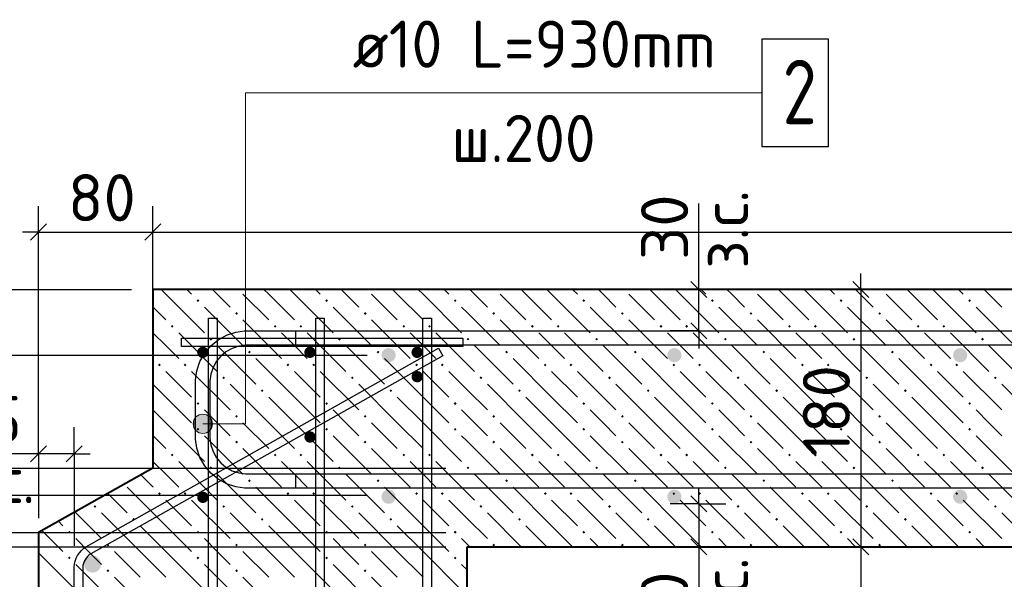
# Model space of a CAD drawing. Header units: millimetres. Extents: x 40580 to 1930067, y -240640 to 81020.
# Tile 481 of 656: x 1163630 to 1168224, y -228951 to -226341. Entities that reach past the tile are written whole.
import ezdxf

# ---------------------------------------------------------------- set-up
doc = ezdxf.new("R2010")
doc.units = ezdxf.units.MM
doc.linetypes.add('______2', pattern=[270, 200, -70])
for name, color, linetype, lineweight in [('Standard', 7, 'Continuous', 25), ('ЖБ Перекрытие верхний уровень', 7, 'Continuous', 35), ('Основная', 7, 'Continuous', 40), ('Позиционная метка номер позиции', 7, 'Continuous', 13), ('Фоновоя арматура У1', 52, 'Continuous', 25), ('Фоновоя арматура Х1', 52, 'Continuous', 25)]:
    doc.layers.add(name, color=color, linetype=linetype, lineweight=lineweight)
doc.layers.add('ЖБ Балка Вышележаща', color=7, linetype='Continuous')
doc.layers.add('Размерная выноска', color=7, linetype='Continuous')
doc.layers.add('ЖБ Балка Нижележащая', color=7, linetype='______2', true_color=0x656565)
doc.styles.add('ISOCPEUR', font='isocpeur.ttf')

msp = doc.modelspace()

# ---------------------------------------------------------------- hatches: boundary and pattern name
at = {"layer": 'ЖБ Балка Вышележаща', "linetype": 'Continuous', "lineweight": -3, "transparency": 33554687}
for points in [[(1163975.4, -228611), (1163981.9, -228604.5), (1163988.4, -228611), (1163981.9, -228617.5)], [(1164155.4, -228671), (1164161.9, -228664.5), (1164168.4, -228671), (1164161.9, -228677.5)], [(1163855.4, -228731), (1163861.9, -228724.5), (1163868.4, -228731), (1163861.9, -228737.5)], [(1164035.5, -228791), (1164041.9, -228784.5), (1164048.4, -228791), (1164041.9, -228797.5)], [(1163855.4, -228851), (1163861.9, -228844.5), (1163868.4, -228851), (1163861.9, -228857.5)], [(1164035.5, -228911), (1164041.9, -228904.5), (1164048.4, -228911), (1164041.9, -228917.5)]]:
    msp.add_hatch(color=7, dxfattribs=at).paths.add_polyline_path(points, flags=16)
at = {"layer": 'ЖБ Балка Нижележащая', "linetype": 'Continuous', "lineweight": -3, "transparency": 33554687}
for points in [[(1164455.4, -227651), (1164461.9, -227644.5), (1164468.4, -227651), (1164461.9, -227657.5)], [(1165055.4, -227651), (1165061.9, -227644.5), (1165068.4, -227651), (1165061.9, -227657.5)], [(1165655.4, -227651), (1165661.9, -227644.5), (1165668.4, -227651), (1165661.9, -227657.5)], [(1164635.5, -227711), (1164641.9, -227704.5), (1164648.4, -227711), (1164641.9, -227717.5)], [(1165235.5, -227711), (1165241.9, -227704.5), (1165248.4, -227711), (1165241.9, -227717.5)], [(1164335.5, -227771), (1164341.9, -227764.5), (1164348.4, -227771), (1164341.9, -227777.5)], [(1164815.5, -227771), (1164822, -227764.5), (1164828.5, -227771), (1164822, -227777.5)], [(1164935.5, -227771), (1164941.9, -227764.5), (1164948.4, -227771), (1164941.9, -227777.5)], [(1165415.5, -227771), (1165422, -227764.5), (1165428.5, -227771), (1165422, -227777.5)], [(1165535.5, -227771), (1165541.9, -227764.5), (1165548.4, -227771), (1165541.9, -227777.5)], [(1164515.5, -227831), (1164522, -227824.5), (1164528.5, -227831), (1164522, -227837.5)], [(1165115.5, -227831), (1165122, -227824.5), (1165128.5, -227831), (1165122, -227837.5)], [(1165715.5, -227831), (1165717.8, -227828.7), (1165717.8, -227833.4)], [(1164695.4, -227891), (1164701.9, -227884.5), (1164708.5, -227891), (1164701.9, -227897.5)], [(1165295.4, -227891), (1165301.9, -227884.5), (1165308.5, -227891), (1165301.9, -227897.5)], [(1164275.4, -227951), (1164281.9, -227944.5), (1164288.4, -227951), (1164281.9, -227957.5)], [(1164395.4, -227951), (1164401.9, -227944.5), (1164408.5, -227951), (1164401.9, -227957.5)], [(1164875.4, -227951), (1164881.9, -227944.5), (1164888.4, -227951), (1164881.9, -227957.5)], [(1164995.4, -227951), (1165001.9, -227944.5), (1165008.5, -227951), (1165001.9, -227957.5)], [(1165475.4, -227951), (1165481.9, -227944.5), (1165488.4, -227951), (1165481.9, -227957.5)], [(1165595.4, -227951), (1165601.9, -227944.5), (1165608.5, -227951), (1165601.9, -227957.5)], [(1164575.4, -228011), (1164581.9, -228004.5), (1164588.4, -228011), (1164581.9, -228017.5)], [(1165175.4, -228011), (1165181.9, -228004.5), (1165188.4, -228011), (1165181.9, -228017.5)], [(1164755.4, -228071), (1164761.9, -228064.5), (1164768.4, -228071), (1164761.9, -228077.5)], [(1165355.4, -228071), (1165361.9, -228064.5), (1165368.4, -228071), (1165361.9, -228077.5)], [(1164455.4, -228131), (1164461.9, -228124.5), (1164468.4, -228131), (1164461.9, -228137.5)], [(1165055.4, -228131), (1165061.9, -228124.5), (1165068.4, -228131), (1165061.9, -228137.5)], [(1165655.4, -228131), (1165661.9, -228124.5), (1165668.4, -228131), (1165661.9, -228137.5)], [(1164635.5, -228191), (1164641.9, -228184.5), (1164648.4, -228191), (1164641.9, -228197.5)], [(1165235.5, -228191), (1165241.9, -228184.5), (1165248.4, -228191), (1165241.9, -228197.5)], [(1164455.4, -228251), (1164461.9, -228244.5), (1164468.4, -228251), (1164461.9, -228257.5)], [(1165055.4, -228251), (1165061.9, -228244.5), (1165068.4, -228251), (1165061.9, -228257.5)], [(1165655.4, -228251), (1165661.9, -228244.5), (1165668.4, -228251), (1165661.9, -228257.5)], [(1164635.5, -228311), (1164641.9, -228304.5), (1164648.4, -228311), (1164641.9, -228317.5)], [(1165235.5, -228311), (1165241.9, -228304.5), (1165248.4, -228311), (1165241.9, -228317.5)], [(1164335.5, -228371), (1164341.9, -228364.5), (1164348.4, -228371), (1164341.9, -228377.5)], [(1164815.5, -228371), (1164822, -228364.5), (1164828.5, -228371), (1164822, -228377.5)], [(1164935.5, -228371), (1164941.9, -228364.5), (1164948.4, -228371), (1164941.9, -228377.5)], [(1165415.5, -228371), (1165422, -228364.5), (1165428.5, -228371), (1165422, -228377.5)], [(1165535.5, -228371), (1165541.9, -228364.5), (1165548.4, -228371), (1165541.9, -228377.5)], [(1164515.5, -228431), (1164522, -228424.5), (1164528.5, -228431), (1164522, -228437.5)], [(1165115.5, -228431), (1165122, -228424.5), (1165128.5, -228431), (1165122, -228437.5)], [(1165715.5, -228431), (1165717.8, -228428.7), (1165717.8, -228433.4)], [(1164695.4, -228491), (1164701.9, -228484.5), (1164708.5, -228491), (1164701.9, -228497.5)], [(1165295.4, -228491), (1165301.9, -228484.5), (1165308.5, -228491), (1165301.9, -228497.5)], [(1164275.4, -228551), (1164281.9, -228544.5), (1164288.4, -228551), (1164281.9, -228557.5)], [(1164395.4, -228551), (1164401.9, -228544.5), (1164408.5, -228551), (1164401.9, -228557.5)], [(1164875.4, -228551), (1164881.9, -228544.5), (1164888.4, -228551), (1164881.9, -228557.5)], [(1164995.4, -228551), (1165001.9, -228544.5), (1165008.5, -228551), (1165001.9, -228557.5)], [(1165475.4, -228551), (1165481.9, -228544.5), (1165488.4, -228551), (1165481.9, -228557.5)], [(1165595.4, -228551), (1165601.9, -228544.5), (1165608.5, -228551), (1165601.9, -228557.5)], [(1164575.4, -228611), (1164581.9, -228604.5), (1164588.4, -228611), (1164581.9, -228617.5)], [(1165175.4, -228611), (1165181.9, -228604.5), (1165188.4, -228611), (1165181.9, -228617.5)], [(1164755.4, -228671), (1164761.9, -228664.5), (1164768.4, -228671), (1164761.9, -228677.5)], [(1165355.4, -228671), (1165361.9, -228664.5), (1165368.4, -228671), (1165361.9, -228677.5)], [(1164455.4, -228731), (1164461.9, -228724.5), (1164468.4, -228731), (1164461.9, -228737.5)], [(1165055.4, -228731), (1165061.9, -228724.5), (1165068.4, -228731), (1165061.9, -228737.5)], [(1165655.4, -228731), (1165661.9, -228724.5), (1165668.4, -228731), (1165661.9, -228737.5)], [(1164635.5, -228791), (1164641.9, -228784.5), (1164648.4, -228791), (1164641.9, -228797.5)], [(1165235.5, -228791), (1165241.9, -228784.5), (1165248.4, -228791), (1165241.9, -228797.5)], [(1164455.4, -228851), (1164461.9, -228844.5), (1164468.4, -228851), (1164461.9, -228857.5)], [(1165055.4, -228851), (1165061.9, -228844.5), (1165068.4, -228851), (1165061.9, -228857.5)], [(1165655.4, -228851), (1165661.9, -228844.5), (1165668.4, -228851), (1165661.9, -228857.5)], [(1164635.5, -228911), (1164641.9, -228904.5), (1164648.4, -228911), (1164641.9, -228917.5)], [(1165235.5, -228911), (1165241.9, -228904.5), (1165248.4, -228911), (1165241.9, -228917.5)]]:
    msp.add_hatch(color=7, dxfattribs=at).paths.add_polyline_path(points, flags=16)
at = {"layer": 'ЖБ Перекрытие верхний уровень', "linetype": 'Continuous', "lineweight": -3, "transparency": 33554687}
for points in [[(1166255.4, -227651), (1166261.9, -227644.5), (1166268.4, -227651), (1166261.9, -227657.5)], [(1166855.4, -227651), (1166861.9, -227644.5), (1166868.4, -227651), (1166861.9, -227657.5)], [(1167455.4, -227651), (1167461.9, -227644.5), (1167468.4, -227651), (1167461.9, -227657.5)], [(1168055.4, -227651), (1168061.9, -227644.5), (1168068.4, -227651), (1168061.9, -227657.5)], [(1165835.5, -227711), (1165841.9, -227704.5), (1165848.4, -227711), (1165841.9, -227717.5)], [(1166435.5, -227711), (1166441.9, -227704.5), (1166448.4, -227711), (1166441.9, -227717.5)], [(1167035.5, -227711), (1167041.9, -227704.5), (1167048.4, -227711), (1167041.9, -227717.5)], [(1167635.5, -227711), (1167641.9, -227704.5), (1167648.4, -227711), (1167641.9, -227717.5)], [(1166015.5, -227771), (1166022, -227764.5), (1166028.5, -227771), (1166022, -227777.5)], [(1166135.5, -227771), (1166141.9, -227764.5), (1166148.4, -227771), (1166141.9, -227777.5)], [(1166615.5, -227771), (1166622, -227764.5), (1166628.5, -227771), (1166622, -227777.5)], [(1166735.5, -227771), (1166741.9, -227764.5), (1166748.4, -227771), (1166741.9, -227777.5)], [(1167215.5, -227771), (1167222, -227764.5), (1167228.5, -227771), (1167222, -227777.5)], [(1167335.5, -227771), (1167341.9, -227764.5), (1167348.4, -227771), (1167341.9, -227777.5)], [(1167815.5, -227771), (1167822, -227764.5), (1167828.5, -227771), (1167822, -227777.5)], [(1167935.5, -227771), (1167941.9, -227764.5), (1167948.4, -227771), (1167941.9, -227777.5)], [(1165717.8, -227828.7), (1165722, -227824.5), (1165728.5, -227831), (1165722, -227837.5), (1165717.8, -227833.4)], [(1166315.5, -227831), (1166322, -227824.5), (1166328.5, -227831), (1166322, -227837.5)], [(1166915.5, -227831), (1166922, -227824.5), (1166928.5, -227831), (1166922, -227837.5)], [(1167515.5, -227831), (1167522, -227824.5), (1167528.5, -227831), (1167522, -227837.5)], [(1168115.5, -227831), (1168122, -227824.5), (1168128.4, -227831), (1168122, -227837.5)], [(1165895.4, -227891), (1165901.9, -227884.5), (1165908.5, -227891), (1165901.9, -227897.5)], [(1166495.4, -227891), (1166501.9, -227884.5), (1166508.5, -227891), (1166501.9, -227897.5)], [(1167095.4, -227891), (1167101.9, -227884.5), (1167108.5, -227891), (1167101.9, -227897.5)], [(1167695.4, -227891), (1167701.9, -227884.5), (1167708.5, -227891), (1167701.9, -227897.5)], [(1166075.4, -227951), (1166081.9, -227944.5), (1166088.4, -227951), (1166081.9, -227957.5)], [(1166195.4, -227951), (1166201.9, -227944.5), (1166208.5, -227951), (1166201.9, -227957.5)], [(1166675.4, -227951), (1166681.9, -227944.5), (1166688.5, -227951), (1166681.9, -227957.5)], [(1166795.4, -227951), (1166801.9, -227944.5), (1166808.5, -227951), (1166801.9, -227957.5)], [(1167275.4, -227951), (1167281.9, -227944.5), (1167288.5, -227951), (1167281.9, -227957.5)], [(1167395.4, -227951), (1167401.9, -227944.5), (1167408.5, -227951), (1167401.9, -227957.5)], [(1167875.4, -227951), (1167881.9, -227944.5), (1167888.5, -227951), (1167881.9, -227957.5)], [(1167995.4, -227951), (1168001.9, -227944.5), (1168008.5, -227951), (1168001.9, -227957.5)], [(1165775.4, -228011), (1165781.9, -228004.5), (1165788.4, -228011), (1165781.9, -228017.5)], [(1166375.4, -228011), (1166381.9, -228004.5), (1166388.4, -228011), (1166381.9, -228017.5)], [(1166975.4, -228011), (1166981.9, -228004.5), (1166988.5, -228011), (1166981.9, -228017.5)], [(1167575.4, -228011), (1167581.9, -228004.5), (1167588.5, -228011), (1167581.9, -228017.5)], [(1168175.4, -228011), (1168181.9, -228004.5), (1168188.5, -228011), (1168181.9, -228017.5)], [(1165955.4, -228071), (1165961.9, -228064.5), (1165968.4, -228071), (1165961.9, -228077.5)], [(1166555.4, -228071), (1166561.9, -228064.5), (1166568.4, -228071), (1166561.9, -228077.5)], [(1167155.4, -228071), (1167161.9, -228064.5), (1167168.4, -228071), (1167161.9, -228077.5)], [(1167755.4, -228071), (1167761.9, -228064.5), (1167768.4, -228071), (1167761.9, -228077.5)], [(1166255.4, -228131), (1166261.9, -228124.5), (1166268.4, -228131), (1166261.9, -228137.5)], [(1166855.4, -228131), (1166861.9, -228124.5), (1166868.4, -228131), (1166861.9, -228137.5)], [(1167455.4, -228131), (1167461.9, -228124.5), (1167468.4, -228131), (1167461.9, -228137.5)], [(1168055.4, -228131), (1168061.9, -228124.5), (1168068.4, -228131), (1168061.9, -228137.5)], [(1165835.5, -228191), (1165841.9, -228184.5), (1165848.4, -228191), (1165841.9, -228197.5)], [(1166435.5, -228191), (1166441.9, -228184.5), (1166448.4, -228191), (1166441.9, -228197.5)], [(1167035.5, -228191), (1167041.9, -228184.5), (1167048.4, -228191), (1167041.9, -228197.5)], [(1167635.5, -228191), (1167641.9, -228184.5), (1167648.4, -228191), (1167641.9, -228197.5)], [(1166255.4, -228251), (1166261.9, -228244.5), (1166268.4, -228251), (1166261.9, -228257.5)], [(1166855.4, -228251), (1166861.9, -228244.5), (1166868.4, -228251), (1166861.9, -228257.5)], [(1167455.4, -228251), (1167461.9, -228244.5), (1167468.4, -228251), (1167461.9, -228257.5)], [(1168055.4, -228251), (1168061.9, -228244.5), (1168068.4, -228251), (1168061.9, -228257.5)], [(1165835.5, -228311), (1165841.9, -228304.5), (1165848.4, -228311), (1165841.9, -228317.5)], [(1166435.5, -228311), (1166441.9, -228304.5), (1166448.4, -228311), (1166441.9, -228317.5)], [(1167035.5, -228311), (1167041.9, -228304.5), (1167048.4, -228311), (1167041.9, -228317.5)], [(1167635.5, -228311), (1167641.9, -228304.5), (1167648.4, -228311), (1167641.9, -228317.5)], [(1166015.5, -228371), (1166022, -228364.5), (1166028.5, -228371), (1166022, -228377.5)], [(1166135.5, -228371), (1166141.9, -228364.5), (1166148.4, -228371), (1166141.9, -228377.5)], [(1166615.5, -228371), (1166622, -228364.5), (1166628.5, -228371), (1166622, -228377.5)], [(1166735.5, -228371), (1166741.9, -228364.5), (1166748.4, -228371), (1166741.9, -228377.5)], [(1167215.5, -228371), (1167222, -228364.5), (1167228.5, -228371), (1167222, -228377.5)], [(1167335.5, -228371), (1167341.9, -228364.5), (1167348.4, -228371), (1167341.9, -228377.5)], [(1167815.5, -228371), (1167822, -228364.5), (1167828.5, -228371), (1167822, -228377.5)], [(1167935.5, -228371), (1167941.9, -228364.5), (1167948.4, -228371), (1167941.9, -228377.5)], [(1165717.8, -228428.7), (1165722, -228424.5), (1165728.5, -228431), (1165722, -228437.5), (1165717.8, -228433.4)], [(1166315.5, -228431), (1166322, -228424.5), (1166328.5, -228431), (1166322, -228437.5)], [(1166915.5, -228431), (1166922, -228424.5), (1166928.5, -228431), (1166922, -228437.5)], [(1167515.5, -228431), (1167522, -228424.5), (1167528.5, -228431), (1167522, -228437.5)], [(1168115.5, -228431), (1168122, -228424.5), (1168128.4, -228431), (1168122, -228437.5)], [(1165895.4, -228491), (1165901.9, -228484.5), (1165908.5, -228491), (1165901.9, -228497.5)], [(1166495.4, -228491), (1166501.9, -228484.5), (1166508.5, -228491), (1166501.9, -228497.5)], [(1167095.4, -228491), (1167101.9, -228484.5), (1167108.5, -228491), (1167101.9, -228497.5)], [(1167695.4, -228491), (1167701.9, -228484.5), (1167708.5, -228491), (1167701.9, -228497.5)], [(1166075.4, -228551), (1166081.9, -228544.5), (1166088.4, -228551), (1166081.9, -228557.5)], [(1166195.4, -228551), (1166201.9, -228544.5), (1166208.5, -228551), (1166201.9, -228557.5)], [(1166675.4, -228551), (1166681.9, -228544.5), (1166688.5, -228551), (1166681.9, -228557.5)], [(1166795.4, -228551), (1166801.9, -228544.5), (1166808.5, -228551), (1166801.9, -228557.5)], [(1167275.4, -228551), (1167281.9, -228544.5), (1167288.5, -228551), (1167281.9, -228557.5)], [(1167395.4, -228551), (1167401.9, -228544.5), (1167408.5, -228551), (1167401.9, -228557.5)], [(1167875.4, -228551), (1167881.9, -228544.5), (1167888.5, -228551), (1167881.9, -228557.5)], [(1167995.4, -228551), (1168001.9, -228544.5), (1168008.5, -228551), (1168001.9, -228557.5)], [(1165775.4, -228611), (1165781.9, -228604.5), (1165788.4, -228611), (1165781.9, -228617.5)], [(1166375.4, -228611), (1166381.9, -228604.5), (1166388.4, -228611), (1166381.9, -228617.5)], [(1166975.4, -228611), (1166981.9, -228604.5), (1166988.5, -228611), (1166981.9, -228617.5)], [(1167575.4, -228611), (1167581.9, -228604.5), (1167588.5, -228611), (1167581.9, -228617.5)], [(1168175.4, -228611), (1168181.9, -228604.5), (1168188.5, -228611), (1168181.9, -228617.5)], [(1165955.4, -228671), (1165961.9, -228664.5), (1165968.4, -228671), (1165961.9, -228677.5)], [(1166555.4, -228671), (1166561.9, -228664.5), (1166568.4, -228671), (1166561.9, -228677.5)], [(1167155.4, -228671), (1167161.9, -228664.5), (1167168.4, -228671), (1167161.9, -228677.5)], [(1167755.4, -228671), (1167761.9, -228664.5), (1167768.4, -228671), (1167761.9, -228677.5)], [(1166255.4, -228731), (1166261.9, -228724.5), (1166268.4, -228731), (1166261.9, -228737.5)], [(1166855.4, -228731), (1166861.9, -228724.5), (1166868.4, -228731), (1166861.9, -228737.5)], [(1167455.4, -228731), (1167461.9, -228724.5), (1167468.4, -228731), (1167461.9, -228737.5)], [(1168055.4, -228731), (1168061.9, -228724.5), (1168068.4, -228731), (1168061.9, -228737.5)], [(1165835.5, -228791), (1165841.9, -228784.5), (1165848.4, -228791), (1165841.9, -228797.5)], [(1166435.5, -228791), (1166441.9, -228784.5), (1166448.4, -228791), (1166441.9, -228797.5)], [(1167035.5, -228791), (1167041.9, -228784.5), (1167048.4, -228791), (1167041.9, -228797.5)], [(1167635.5, -228791), (1167641.9, -228784.5), (1167648.4, -228791), (1167641.9, -228797.5)]]:
    msp.add_hatch(color=7, dxfattribs=at).paths.add_polyline_path(points, flags=16)
at = {"layer": 'Позиционная метка номер позиции', "linetype": 'Continuous', "lineweight": 13, "transparency": 33554687}
for points in [[(1164445.8, -228203), (1164462, -228264.2), (1164462, -228186.8)], [(1164462, -228186.8), (1164484.5, -228270.5), (1164484.5, -228180.5)], [(1164462, -228186.8), (1164462, -228264.2), (1164484.5, -228270.5)], [(1164484.5, -228180.5), (1164484.5, -228270.5), (1164507, -228264.2)], [(1164484.5, -228180.5), (1164507, -228264.2), (1164507, -228186.8)], [(1164507, -228186.8), (1164507, -228264.2), (1164523.2, -228248)], [(1164507, -228186.8), (1164523.2, -228248), (1164523.2, -228203)], [(1164445.8, -228248), (1164445.8, -228203), (1164439.5, -228225.5)], [(1164445.8, -228203), (1164445.8, -228248), (1164462, -228264.2)], [(1164523.2, -228203), (1164523.2, -228248), (1164529.5, -228225.5)]]:
    msp.add_hatch(color=7, dxfattribs=at).paths.add_polyline_path(points)
at = {"layer": 'Фоновоя арматура Х1', "linetype": 'Continuous', "lineweight": -3, "transparency": 33554687}
for points in [[(1164511.2, -227892.2), (1164509.1, -227882), (1164503.3, -227873.3), (1164494.7, -227867.6), (1164484.5, -227865.5), (1164474.3, -227867.6), (1164465.6, -227873.3), (1164459.9, -227882), (1164457.8, -227892.2), (1164459.9, -227902.4), (1164465.6, -227911.1), (1164474.3, -227916.8), (1164484.5, -227918.9), (1164494.7, -227916.8), (1164503.3, -227911.1), (1164509.1, -227902.4)], [(1165011.2, -227892.2), (1165009.1, -227882), (1165003.3, -227873.3), (1164994.7, -227867.6), (1164984.5, -227865.5), (1164974.3, -227867.6), (1164965.6, -227873.3), (1164959.9, -227882), (1164957.8, -227892.2), (1164959.9, -227902.4), (1164965.6, -227911.1), (1164974.3, -227916.8), (1164984.5, -227918.9), (1164994.7, -227916.8), (1165003.3, -227911.1), (1165009.1, -227902.4)], [(1165384.5, -227905.5), (1165381.9, -227892.8), (1165374.7, -227882), (1165363.9, -227874.7), (1165351.2, -227872.2), (1165338.4, -227874.7), (1165327.6, -227882), (1165320.4, -227892.8), (1165317.8, -227905.5), (1165320.4, -227918.3), (1165327.6, -227929.1), (1165338.4, -227936.3), (1165351.2, -227938.9), (1165363.9, -227936.3), (1165374.7, -227929.1), (1165381.9, -227918.3)], [(1165511.2, -227892.2), (1165509.1, -227882), (1165503.3, -227873.3), (1165494.7, -227867.6), (1165484.5, -227865.5), (1165474.3, -227867.6), (1165465.6, -227873.3), (1165459.9, -227882), (1165457.8, -227892.2), (1165459.9, -227902.4), (1165465.6, -227911.1), (1165474.3, -227916.8), (1165484.5, -227918.9), (1165494.7, -227916.8), (1165503.3, -227911.1), (1165509.1, -227902.4)], [(1166717.8, -227905.5), (1166715.3, -227892.8), (1166708.1, -227882), (1166697.2, -227874.7), (1166684.5, -227872.2), (1166671.7, -227874.7), (1166660.9, -227882), (1166653.7, -227892.8), (1166651.2, -227905.5), (1166653.7, -227918.3), (1166660.9, -227929.1), (1166671.7, -227936.3), (1166684.5, -227938.9), (1166697.2, -227936.3), (1166708.1, -227929.1), (1166715.3, -227918.3)], [(1168051.2, -227905.5), (1168048.6, -227892.8), (1168041.4, -227882), (1168030.6, -227874.7), (1168017.8, -227872.2), (1168005.1, -227874.7), (1167994.3, -227882), (1167987, -227892.8), (1167984.5, -227905.5), (1167987, -227918.3), (1167994.3, -227929.1), (1168005.1, -227936.3), (1168017.8, -227938.9), (1168030.6, -227936.3), (1168041.4, -227929.1), (1168048.6, -227918.3)], [(1165511.6, -228005.9), (1165509.5, -227995.7), (1165503.7, -227987.1), (1165495.1, -227981.3), (1165484.9, -227979.3), (1165474.7, -227981.3), (1165466, -227987.1), (1165460.3, -227995.7), (1165458.2, -228005.9), (1165460.3, -228016.2), (1165466, -228024.8), (1165474.7, -228030.6), (1165484.9, -228032.6), (1165495.1, -228030.6), (1165503.7, -228024.8), (1165509.5, -228016.2)], [(1165011.6, -228287.2), (1165009.5, -228277), (1165003.7, -228268.3), (1164995.1, -228262.6), (1164984.9, -228260.5), (1164974.7, -228262.6), (1164966, -228268.3), (1164960.3, -228277), (1164958.2, -228287.2), (1164960.3, -228297.4), (1164966, -228306.1), (1164974.7, -228311.8), (1164984.9, -228313.9), (1164995.1, -228311.8), (1165003.7, -228306.1), (1165009.5, -228297.4)], [(1164511.6, -228568.4), (1164509.5, -228558.2), (1164503.7, -228549.6), (1164495.1, -228543.8), (1164484.9, -228541.8), (1164474.7, -228543.8), (1164466, -228549.6), (1164460.3, -228558.2), (1164458.2, -228568.4), (1164460.3, -228578.6), (1164466, -228587.3), (1164474.7, -228593.1), (1164484.9, -228595.1), (1164495.1, -228593.1), (1164503.7, -228587.3), (1164509.5, -228578.6)], [(1165384.5, -228565.5), (1165381.9, -228552.8), (1165374.7, -228542), (1165363.9, -228534.7), (1165351.2, -228532.2), (1165338.4, -228534.7), (1165327.6, -228542), (1165320.4, -228552.8), (1165317.8, -228565.5), (1165320.4, -228578.3), (1165327.6, -228589.1), (1165338.4, -228596.3), (1165351.2, -228598.9), (1165363.9, -228596.3), (1165374.7, -228589.1), (1165381.9, -228578.3)], [(1166717.8, -228565.5), (1166715.3, -228552.8), (1166708.1, -228542), (1166697.2, -228534.7), (1166684.5, -228532.2), (1166671.7, -228534.7), (1166660.9, -228542), (1166653.7, -228552.8), (1166651.2, -228565.5), (1166653.7, -228578.3), (1166660.9, -228589.1), (1166671.7, -228596.3), (1166684.5, -228598.9), (1166697.2, -228596.3), (1166708.1, -228589.1), (1166715.3, -228578.3)], [(1168051.2, -228565.5), (1168048.6, -228552.8), (1168041.4, -228542), (1168030.6, -228534.7), (1168017.8, -228532.2), (1168005.1, -228534.7), (1167994.3, -228542), (1167987, -228552.8), (1167984.5, -228565.5), (1167987, -228578.3), (1167994.3, -228589.1), (1168005.1, -228596.3), (1168017.8, -228598.9), (1168030.6, -228596.3), (1168041.4, -228589.1), (1168048.6, -228578.3)], [(1164010.2, -228879.8), (1164007.2, -228864.5), (1163998.5, -228851.5), (1163985.5, -228842.9), (1163970.2, -228839.8), (1163954.9, -228842.9), (1163941.9, -228851.5), (1163933.3, -228864.5), (1163930.2, -228879.8), (1163933.3, -228895.1), (1163941.9, -228908.1), (1163954.9, -228916.8), (1163970.2, -228919.8), (1163985.5, -228916.8), (1163998.5, -228908.1), (1164007.2, -228895.1)]]:
    msp.add_hatch(color=7, dxfattribs=at).paths.add_polyline_path(points)

# ---------------------------------------------------------------- linework, layer by layer
at = {"color": 7, "linetype": 'Continuous', "lineweight": 25, "transparency": 33554687}
msp.add_lwpolyline([(1167092.9, -226932.2), (1167402.9, -226932.2), (1167402.9, -226432.2), (1167092.9, -226432.2), (1167092.9, -226932.2)], dxfattribs=at)
msp.add_lwpolyline([(1167092.9, -226932.2), (1167402.9, -226932.2), (1167402.9, -226432.2), (1167092.9, -226432.2), (1167092.9, -226932.2)], dxfattribs=at)
msp.add_lwpolyline([(1167092.9, -226932.2), (1167402.9, -226932.2), (1167402.9, -226432.2), (1167092.9, -226432.2), (1167092.9, -226932.2)], dxfattribs=at)
msp.add_lwpolyline([(1167092.9, -226932.2), (1167402.9, -226932.2), (1167402.9, -226432.2), (1167092.9, -226432.2), (1167092.9, -226932.2)], dxfattribs=at)
at = {"color": 38, "linetype": 'Continuous', "lineweight": 25, "true_color": 0x5f1e0f, "transparency": 33554687}
for points in [[(1174651.2, -228525.5), (1164679.8, -228525.5), (1164638, -228519.7), (1164594.4, -228505.4), (1164554.4, -228482.9), (1164521.4, -228455.3), (1164493.8, -228422.3), (1164471.3, -228382.2), (1164457, -228338.7), (1164451.2, -228296.9), (1164451.2, -228020.9), (1164457, -227979), (1164471.3, -227935.5), (1164493.8, -227895.4), (1164521.4, -227862.4), (1164554.4, -227834.8), (1164594.4, -227812.4), (1164638, -227798), (1164679.8, -227792.2), (1174651.2, -227792.2)], [(1164917.8, -227792.2), (1174889.1, -227792.2)], [(1174884.5, -227858.9), (1164917.8, -227858.9), (1164917.8, -227792.2)], [(1174651.2, -227858.9), (1164684.5, -227858.9), (1164653.1, -227863.2), (1164621.4, -227873.7), (1164592.3, -227890), (1164568.7, -227909.7), (1164548.9, -227933.4), (1164532.6, -227962.5), (1164522.2, -227994.2), (1164517.8, -228025.5), (1164517.8, -228292.2), (1164522.2, -228323.5), (1164532.6, -228355.3), (1164548.9, -228384.4), (1164568.7, -228408), (1164592.3, -228427.8), (1164621.4, -228444.1), (1164653.1, -228454.5), (1164684.5, -228458.9), (1174651.2, -228458.9)], [(1174889.1, -228525.5), (1164917.8, -228525.5), (1164917.8, -228458.9), (1174884.5, -228458.9)]]:
    msp.add_lwpolyline(points, dxfattribs=at)
at = {"layer": 'Standard', "color": 7, "linetype": 'Continuous', "lineweight": 25, "transparency": 33554687}
for p, q in [((1163680.3, -227368.6), (1163755.3, -227293.6)), ((1164213.7, -227368.6), (1164288.7, -227293.6)), ((1166836.4, -227636.4), (1166761.4, -227561.4)), ((1167516.4, -227561.4), (1167591.4, -227636.4)), ((1166836.4, -227829.7), (1166761.4, -227754.7)), ((1163755.3, -228328), (1163680.3, -228403)), ((1163922, -228328), (1163847, -228403)), ((1166761.4, -228561.4), (1166836.4, -228636.4)), ((1166761.4, -228761.4), (1166836.4, -228836.4)), ((1167516.4, -228761.4), (1167591.4, -228836.4))]:
    msp.add_line(p, q, dxfattribs=at)
at = {"layer": 'Standard', "color": 7, "linetype": 'Continuous', "lineweight": -3, "transparency": 33554687}
for p, q in [((1163717.8, -227331.1), (1163642.8, -227331.1)), ((1163717.8, -227331.1), (1175284.5, -227331.1)), ((1166798.9, -227598.9), (1166798.9, -227523.9)), ((1167553.9, -227598.9), (1167553.9, -227523.9)), ((1166798.9, -227798.9), (1166798.9, -227598.9)), ((1166798.9, -227798.9), (1166798.9, -227873.9)), ((1163717.8, -228365.5), (1163642.8, -228365.5)), ((1163884.5, -228365.5), (1163717.8, -228365.5)), ((1163884.5, -228365.5), (1163959.5, -228365.5)), ((1166798.9, -228598.9), (1166798.9, -228523.9)), ((1166798.9, -228598.9), (1166798.9, -228798.9)), ((1166798.9, -228798.9), (1166798.9, -228873.9)), ((1167553.9, -228798.9), (1167553.9, -229732.2))]:
    msp.add_line(p, q, dxfattribs=at)
at = {"layer": 'Standard', "color": 251, "linetype": 'Continuous', "lineweight": -3, "true_color": 0x656565, "transparency": 33554687}
for p, q in [((1163051.2, -227598.9), (1164151.2, -227598.9)), ((1166798.9, -227598.9), (1166673.9, -227598.9)), ((1166798.9, -227598.9), (1166923.9, -227598.9)), ((1166798.9, -227598.9), (1167098.9, -227598.9)), ((1167553.9, -227598.9), (1167428.9, -227598.9)), ((1167553.9, -227598.9), (1167678.9, -227598.9)), ((1166798.9, -227792.2), (1166665.5, -227792.2)), ((1166798.9, -227792.2), (1166673.9, -227792.2)), ((1166798.9, -227792.2), (1166923.9, -227792.2)), ((1163051.2, -227905.5), (1165251.2, -227905.5)), ((1163717.8, -228365.5), (1163717.8, -228240.5)), ((1163884.5, -228365.5), (1163884.5, -228240.5)), ((1163717.8, -228365.5), (1163717.8, -228490.5)), ((1163717.8, -228365.5), (1163717.8, -228665.5)), ((1163884.5, -228365.5), (1163884.5, -228490.5)), ((1163884.5, -228365.5), (1163884.5, -228794.9)), ((1162651.2, -228432.2), (1165617.8, -228432.2)), ((1163051.2, -228558.9), (1165251.2, -228558.9)), ((1166798.9, -228598.9), (1166665.5, -228598.9)), ((1166798.9, -228598.9), (1166673.9, -228598.9)), ((1166798.9, -228598.9), (1166923.9, -228598.9)), ((1162651.2, -228732.2), (1165617.8, -228732.2)), ((1163051.2, -228798.9), (1165617.8, -228798.9)), ((1167553.9, -228798.9), (1165717.8, -228798.9)), ((1166798.9, -228798.9), (1166673.9, -228798.9)), ((1166798.9, -228798.9), (1166923.9, -228798.9)), ((1167553.9, -228798.9), (1167428.9, -228798.9)), ((1167553.9, -228798.9), (1167678.9, -228798.9))]:
    msp.add_line(p, q, dxfattribs=at)
for points in [[(1163717.8, -228277.1), (1163717.8, -228260.1), (1163717.8, -228260.1), (1163717.8, -227210.4)], [(1164251.2, -228277.1), (1164251.2, -228260.1), (1164251.2, -228260.1), (1164251.2, -227210.4)], [(1162651.2, -227598.9), (1163232.7, -227598.9), (1163232.7, -227598.9), (1164151.2, -227598.9)], [(1167553.9, -227598.9), (1168135.4, -227598.9), (1168135.4, -227598.9), (1166798.9, -227598.9)], [(1166798.9, -228798.9), (1167054.4, -228798.9), (1167054.4, -228798.9), (1167098.9, -228798.9)]]:
    msp.add_lwpolyline(points, dxfattribs=at)
at = {"layer": 'Standard', "color": 7, "linetype": 'Continuous', "lineweight": -3, "transparency": 33554687}
msp.add_lwpolyline([(1167553.9, -227598.9), (1167553.9, -228435.7), (1167553.9, -228435.7), (1167553.9, -228798.9)], dxfattribs=at)
at = {"layer": 'ЖБ Балка Вышележаща', "color": 9, "linetype": 'Continuous', "lineweight": -3, "true_color": 0xc7c7c7, "transparency": 33554687}
for p, q in [((1164194.8, -228463.9), (1164251.2, -228520.2)), ((1164041.2, -228550.3), (1164132, -228641)), ((1164251.2, -228640.2), (1164132, -228521)), ((1163887.6, -228636.7), (1164012, -228761)), ((1164192, -228821), (1164012, -228641)), ((1163810.8, -228679.9), (1163832, -228701)), ((1164192, -228701), (1164251.2, -228760.2)), ((1163734, -228723.1), (1163832, -228821)), ((1163951.9, -228821), (1163892, -228761)), ((1163717.8, -228826.9), (1163892, -229001)), ((1164012, -228881), (1163951.9, -228821)), ((1164072, -228821), (1164192, -228941)), ((1164192, -228821), (1164251.2, -228880.2)), ((1163892, -228881), (1164072, -229061)), ((1164072, -228941), (1164251.2, -229120.2))]:
    msp.add_line(p, q, dxfattribs=at)
at = {"layer": 'ЖБ Балка Нижележащая', "color": 9, "linetype": 'Continuous', "lineweight": -3, "true_color": 0xc7c7c7, "transparency": 33554687}
for p, q in [((1164289.8, -227598.9), (1164312, -227621)), ((1164409.8, -227598.9), (1164432, -227621)), ((1164551.9, -227621), (1164529.8, -227598.9)), ((1164792, -227621), (1164769.8, -227598.9)), ((1164889.8, -227598.9), (1164912, -227621)), ((1165009.8, -227598.9), (1165032, -227621)), ((1165151.9, -227621), (1165129.8, -227598.9)), ((1165392, -227621), (1165369.8, -227598.9)), ((1165489.8, -227598.9), (1165512, -227621)), ((1165609.8, -227598.9), (1165632, -227621)), ((1164312, -227621), (1164492, -227801)), ((1164612, -227681), (1164551.9, -227621)), ((1164672, -227621), (1164792, -227741)), ((1164792, -227621), (1164912, -227741)), ((1164912, -227621), (1165092, -227801)), ((1165212, -227681), (1165151.9, -227621)), ((1165272, -227621), (1165392, -227741)), ((1165392, -227621), (1165512, -227741)), ((1165512, -227621), (1165692, -227801)), ((1164251.2, -227680.2), (1164312, -227741)), ((1164492, -227681), (1164672, -227861)), ((1165092, -227681), (1165272, -227861)), ((1165692, -227681), (1165717.8, -227706.9)), ((1164672, -227741), (1164851.9, -227921)), ((1165272, -227741), (1165451.9, -227921)), ((1164312, -227861), (1164251.9, -227801)), ((1164372, -227801), (1164551.9, -227981)), ((1164912, -227861), (1164851.9, -227801)), ((1164972, -227801), (1165151.9, -227981)), ((1165512, -227861), (1165451.9, -227801)), ((1165572, -227801), (1165717.8, -227946.9)), ((1164372, -227921), (1164312, -227861)), ((1164551.9, -227861), (1164732, -228041)), ((1164972, -227921), (1164912, -227861)), ((1165151.9, -227861), (1165332, -228041)), ((1165572, -227921), (1165512, -227861)), ((1164251.2, -227920.2), (1164251.9, -227921)), ((1164912, -228101), (1164732, -227921)), ((1165512, -228101), (1165332, -227921)), ((1164312, -227981), (1164432, -228101)), ((1164432, -227981), (1164612, -228161)), ((1164912, -227981), (1165032, -228101)), ((1165032, -227981), (1165212, -228161)), ((1165512, -227981), (1165632, -228101)), ((1165632, -227981), (1165717.8, -228066.9)), ((1164312, -228101), (1164251.2, -228040.2)), ((1164792, -228221), (1164612, -228041)), ((1165392, -228221), (1165212, -228041)), ((1164312, -228101), (1164432, -228221)), ((1164792, -228101), (1164912, -228221)), ((1164912, -228101), (1165032, -228221)), ((1165392, -228101), (1165512, -228221)), ((1165512, -228101), (1165632, -228221)), ((1164251.2, -228160.2), (1164312, -228221)), ((1164551.9, -228221), (1164492, -228161)), ((1165151.9, -228221), (1165092, -228161)), ((1165717.8, -228186.9), (1165692, -228161)), ((1164312, -228221), (1164492, -228401)), ((1164612, -228281), (1164551.9, -228221)), ((1164672, -228221), (1164792, -228341)), ((1164792, -228221), (1164912, -228341)), ((1164912, -228221), (1165092, -228401)), ((1165212, -228281), (1165151.9, -228221)), ((1165272, -228221), (1165392, -228341)), ((1165392, -228221), (1165512, -228341)), ((1165512, -228221), (1165692, -228401)), ((1164251.2, -228280.2), (1164312, -228341)), ((1164492, -228281), (1164672, -228461)), ((1165092, -228281), (1165272, -228461)), ((1165692, -228281), (1165717.8, -228306.9)), ((1164672, -228341), (1164851.9, -228521)), ((1165272, -228341), (1165451.9, -228521)), ((1164312, -228461), (1164251.9, -228401)), ((1164372, -228401), (1164551.9, -228581)), ((1164912, -228461), (1164851.9, -228401)), ((1164972, -228401), (1165151.9, -228581)), ((1165512, -228461), (1165451.9, -228401)), ((1165572, -228401), (1165717.8, -228546.9)), ((1164372, -228521), (1164312, -228461)), ((1164551.9, -228461), (1164732, -228641)), ((1164972, -228521), (1164912, -228461)), ((1165151.9, -228461), (1165332, -228641)), ((1165572, -228521), (1165512, -228461)), ((1164251.2, -228520.2), (1164251.9, -228521)), ((1164912, -228701), (1164732, -228521)), ((1165512, -228701), (1165332, -228521)), ((1164312, -228581), (1164432, -228701)), ((1164432, -228581), (1164612, -228761)), ((1164912, -228581), (1165032, -228701)), ((1165032, -228581), (1165212, -228761)), ((1165512, -228581), (1165632, -228701)), ((1165632, -228581), (1165717.8, -228666.9)), ((1164312, -228701), (1164251.2, -228640.2)), ((1164792, -228821), (1164612, -228641)), ((1165392, -228821), (1165212, -228641)), ((1164312, -228701), (1164432, -228821)), ((1164792, -228701), (1164912, -228821)), ((1164912, -228701), (1165032, -228821)), ((1165392, -228701), (1165512, -228821)), ((1165512, -228701), (1165632, -228821)), ((1164251.2, -228760.2), (1164312, -228821)), ((1164551.9, -228821), (1164492, -228761)), ((1165151.9, -228821), (1165092, -228761)), ((1165717.8, -228786.9), (1165692, -228761)), ((1164312, -228821), (1164492, -229001)), ((1164612, -228881), (1164551.9, -228821)), ((1164672, -228821), (1164792, -228941)), ((1164792, -228821), (1164912, -228941)), ((1164912, -228821), (1165092, -229001)), ((1165212, -228881), (1165151.9, -228821)), ((1165272, -228821), (1165392, -228941)), ((1165392, -228821), (1165512, -228941)), ((1165512, -228821), (1165692, -229001)), ((1164251.2, -228880.2), (1164312, -228941)), ((1164492, -228881), (1164672, -229061)), ((1165092, -228881), (1165272, -229061)), ((1165692, -228881), (1165717.8, -228906.9)), ((1164672, -228941), (1164851.9, -229121)), ((1165272, -228941), (1165451.9, -229121))]:
    msp.add_line(p, q, dxfattribs=at)
at = {"layer": 'ЖБ Перекрытие верхний уровень', "color": 9, "linetype": 'Continuous', "lineweight": -3, "true_color": 0xc7c7c7, "transparency": 33554687}
for p, q in [((1165751.9, -227621), (1165729.8, -227598.9)), ((1165992, -227621), (1165969.8, -227598.9)), ((1166089.8, -227598.9), (1166112, -227621)), ((1166209.8, -227598.9), (1166232, -227621)), ((1166351.9, -227621), (1166329.8, -227598.9)), ((1166592, -227621), (1166569.8, -227598.9)), ((1166689.8, -227598.9), (1166712, -227621)), ((1166809.8, -227598.9), (1166832, -227621)), ((1166951.9, -227621), (1166929.8, -227598.9)), ((1167192, -227621), (1167169.8, -227598.9)), ((1167289.8, -227598.9), (1167312, -227621)), ((1167409.8, -227598.9), (1167432, -227621)), ((1167551.9, -227621), (1167529.8, -227598.9)), ((1167792, -227621), (1167769.8, -227598.9)), ((1167889.8, -227598.9), (1167912, -227621)), ((1168009.8, -227598.9), (1168032, -227621)), ((1168151.9, -227621), (1168129.8, -227598.9)), ((1165812, -227681), (1165751.9, -227621)), ((1165872, -227621), (1165992, -227741)), ((1165992, -227621), (1166112, -227741)), ((1166112, -227621), (1166292, -227801)), ((1166412, -227681), (1166351.9, -227621)), ((1166472, -227621), (1166592, -227741)), ((1166592, -227621), (1166712, -227741)), ((1166712, -227621), (1166892, -227801)), ((1167012, -227681), (1166951.9, -227621)), ((1167072, -227621), (1167192, -227741)), ((1167192, -227621), (1167312, -227741)), ((1167312, -227621), (1167492, -227801)), ((1167612, -227681), (1167551.9, -227621)), ((1167672, -227621), (1167792, -227741)), ((1167792, -227621), (1167912, -227741)), ((1167912, -227621), (1168092, -227801)), ((1168212, -227681), (1168151.9, -227621)), ((1166292, -227681), (1166472, -227861)), ((1166892, -227681), (1167072, -227861)), ((1167492, -227681), (1167672, -227861)), ((1168092, -227681), (1168272, -227861)), ((1165717.8, -227706.9), (1165872, -227861)), ((1165872, -227741), (1166051.9, -227921)), ((1166472, -227741), (1166651.9, -227921)), ((1167072, -227741), (1167251.9, -227921)), ((1167672, -227741), (1167851.9, -227921)), ((1166112, -227861), (1166051.9, -227801)), ((1166172, -227801), (1166351.9, -227981)), ((1166712, -227861), (1166651.9, -227801)), ((1166772, -227801), (1166951.9, -227981)), ((1167312, -227861), (1167251.9, -227801)), ((1167372, -227801), (1167551.9, -227981)), ((1167912, -227861), (1167851.9, -227801)), ((1167972, -227801), (1168151.9, -227981)), ((1165751.9, -227861), (1165932, -228041)), ((1166172, -227921), (1166112, -227861)), ((1166351.9, -227861), (1166532, -228041)), ((1166772, -227921), (1166712, -227861)), ((1166951.9, -227861), (1167132, -228041)), ((1167372, -227921), (1167312, -227861)), ((1167551.9, -227861), (1167732, -228041)), ((1167972, -227921), (1167912, -227861)), ((1168151.9, -227861), (1168332, -228041)), ((1166112, -228101), (1165932, -227921)), ((1166712, -228101), (1166532, -227921)), ((1167312, -228101), (1167132, -227921)), ((1167912, -228101), (1167732, -227921)), ((1165717.8, -227946.9), (1165751.9, -227981)), ((1166112, -227981), (1166232, -228101)), ((1166232, -227981), (1166412, -228161)), ((1166712, -227981), (1166832, -228101)), ((1166832, -227981), (1167012, -228161)), ((1167312, -227981), (1167432, -228101)), ((1167432, -227981), (1167612, -228161)), ((1167912, -227981), (1168032, -228101)), ((1168032, -227981), (1168212, -228161)), ((1165992, -228221), (1165812, -228041)), ((1166592, -228221), (1166412, -228041)), ((1167192, -228221), (1167012, -228041)), ((1167792, -228221), (1167612, -228041)), ((1168392, -228221), (1168212, -228041)), ((1165717.8, -228066.9), (1165812, -228161)), ((1165992, -228101), (1166112, -228221)), ((1166112, -228101), (1166232, -228221)), ((1166592, -228101), (1166712, -228221)), ((1166712, -228101), (1166832, -228221)), ((1167192, -228101), (1167312, -228221)), ((1167312, -228101), (1167432, -228221)), ((1167792, -228101), (1167912, -228221)), ((1167912, -228101), (1168032, -228221)), ((1165751.9, -228221), (1165717.8, -228186.9)), ((1166351.9, -228221), (1166292, -228161)), ((1166951.9, -228221), (1166892, -228161)), ((1167551.9, -228221), (1167492, -228161)), ((1168151.9, -228221), (1168092, -228161)), ((1165812, -228281), (1165751.9, -228221)), ((1165872, -228221), (1165992, -228341)), ((1165992, -228221), (1166112, -228341)), ((1166112, -228221), (1166292, -228401)), ((1166412, -228281), (1166351.9, -228221)), ((1166472, -228221), (1166592, -228341)), ((1166592, -228221), (1166712, -228341)), ((1166712, -228221), (1166892, -228401)), ((1167012, -228281), (1166951.9, -228221)), ((1167072, -228221), (1167192, -228341)), ((1167192, -228221), (1167312, -228341)), ((1167312, -228221), (1167492, -228401)), ((1167612, -228281), (1167551.9, -228221)), ((1167672, -228221), (1167792, -228341)), ((1167792, -228221), (1167912, -228341)), ((1167912, -228221), (1168092, -228401)), ((1168212, -228281), (1168151.9, -228221)), ((1166292, -228281), (1166472, -228461)), ((1166892, -228281), (1167072, -228461)), ((1167492, -228281), (1167672, -228461)), ((1168092, -228281), (1168272, -228461)), ((1165717.8, -228306.9), (1165872, -228461)), ((1165872, -228341), (1166051.9, -228521)), ((1166472, -228341), (1166651.9, -228521)), ((1167072, -228341), (1167251.9, -228521)), ((1167672, -228341), (1167851.9, -228521)), ((1166112, -228461), (1166051.9, -228401)), ((1166172, -228401), (1166351.9, -228581)), ((1166712, -228461), (1166651.9, -228401)), ((1166772, -228401), (1166951.9, -228581)), ((1167312, -228461), (1167251.9, -228401)), ((1167372, -228401), (1167551.9, -228581)), ((1167912, -228461), (1167851.9, -228401)), ((1167972, -228401), (1168151.9, -228581)), ((1165751.9, -228461), (1165932, -228641)), ((1166172, -228521), (1166112, -228461)), ((1166351.9, -228461), (1166532, -228641)), ((1166772, -228521), (1166712, -228461)), ((1166951.9, -228461), (1167132, -228641)), ((1167372, -228521), (1167312, -228461)), ((1167551.9, -228461), (1167732, -228641)), ((1167972, -228521), (1167912, -228461)), ((1168151.9, -228461), (1168332, -228641)), ((1165717.8, -228546.9), (1165751.9, -228581)), ((1166112, -228701), (1165932, -228521)), ((1166712, -228701), (1166532, -228521)), ((1167312, -228701), (1167132, -228521)), ((1167912, -228701), (1167732, -228521)), ((1166112, -228581), (1166232, -228701)), ((1166232, -228581), (1166412, -228761)), ((1166712, -228581), (1166832, -228701)), ((1166832, -228581), (1167012, -228761)), ((1167312, -228581), (1167432, -228701)), ((1167432, -228581), (1167612, -228761)), ((1167912, -228581), (1168032, -228701)), ((1168032, -228581), (1168212, -228761)), ((1165969.8, -228798.9), (1165812, -228641)), ((1166569.8, -228798.9), (1166412, -228641)), ((1167169.8, -228798.9), (1167012, -228641)), ((1167769.8, -228798.9), (1167612, -228641)), ((1168369.8, -228798.9), (1168212, -228641)), ((1165717.8, -228666.9), (1165812, -228761)), ((1165992, -228701), (1166089.8, -228798.9)), ((1166112, -228701), (1166209.8, -228798.9)), ((1166592, -228701), (1166689.8, -228798.9)), ((1166712, -228701), (1166809.8, -228798.9)), ((1167192, -228701), (1167289.8, -228798.9)), ((1167312, -228701), (1167409.8, -228798.9)), ((1167792, -228701), (1167889.8, -228798.9)), ((1167912, -228701), (1168009.8, -228798.9)), ((1165729.8, -228798.9), (1165717.8, -228786.9)), ((1166329.8, -228798.9), (1166292, -228761)), ((1166929.8, -228798.9), (1166892, -228761)), ((1167529.8, -228798.9), (1167492, -228761)), ((1168129.8, -228798.9), (1168092, -228761))]:
    msp.add_line(p, q, dxfattribs=at)
at = {"layer": 'Основная', "transparency": 33554687}
for p, q in [((1175284.5, -227598.9), (1164251.2, -227598.9)), ((1164251.2, -227598.9), (1164251.2, -228432.2)), ((1165717.8, -227598.9), (1164251.2, -227598.9)), ((1164251.2, -228432.2), (1163717.8, -228732.2)), ((1163717.8, -228732.2), (1163717.8, -229732.2)), ((1165717.8, -228798.9), (1175284.5, -228798.9)), ((1165717.8, -229732.2), (1165717.8, -228798.9))]:
    msp.add_line(p, q, dxfattribs=at)
at = {"layer": 'Позиционная метка номер позиции', "color": 7, "linetype": 'Continuous', "lineweight": 13, "transparency": 33554687}
for p, q in [((1164484.5, -228180.5), (1164484.5, -228180.5)), ((1164439.5, -228225.5), (1164439.5, -228225.5)), ((1164529.5, -228225.5), (1164529.5, -228225.5)), ((1164484.5, -228270.5), (1164484.5, -228270.5))]:
    msp.add_line(p, q, dxfattribs=at)
msp.add_lwpolyline([(1164484.5, -228225.5), (1164684.5, -228225.5), (1164684.5, -226682.2), (1167092.9, -226682.2)], dxfattribs=at)
msp.add_circle((1164484.5, -228225.5), 45, dxfattribs=at)
at = {"layer": 'Размерная выноска', "color": 7, "linetype": 'Continuous', "lineweight": -3, "transparency": 33554687}
for p, q in [((1166798.9, -227598.9), (1166798.9, -227198.9)), ((1163717.8, -228365.5), (1163317.8, -228365.5)), ((1166798.9, -228798.9), (1166798.9, -229198.9))]:
    msp.add_line(p, q, dxfattribs=at)
at = {"layer": 'Фоновоя арматура У1', "color": 251, "linetype": 'Continuous', "lineweight": -3, "true_color": 0x656565, "transparency": 33554687}
for points in [[(1164551.2, -227732.2), (1164551.2, -229598.9), (1164511.2, -229598.9), (1164511.2, -227732.2), (1164551.2, -227732.2)], [(1164551.2, -227732.2), (1164551.2, -229598.9), (1164511.2, -229598.9), (1164511.2, -227732.2), (1164551.2, -227732.2)], [(1165051.2, -227732.2), (1165051.2, -229598.9), (1165011.2, -229598.9), (1165011.2, -227732.2), (1165051.2, -227732.2)], [(1165051.2, -227732.2), (1165051.2, -229598.9), (1165011.2, -229598.9), (1165011.2, -227732.2), (1165051.2, -227732.2)], [(1165551.2, -227732.2), (1165551.2, -229598.9), (1165511.2, -229598.9), (1165511.2, -227732.2), (1165551.2, -227732.2)], [(1165551.2, -227732.2), (1165551.2, -229598.9), (1165511.2, -229598.9), (1165511.2, -227732.2), (1165551.2, -227732.2)], [(1164384.5, -227825.5), (1165697.8, -227825.5), (1165697.8, -227865.5), (1164384.5, -227865.5), (1164384.5, -227825.5)], [(1164384.5, -227825.5), (1165697.8, -227825.5), (1165697.8, -227865.5), (1164384.5, -227865.5), (1164384.5, -227825.5)], [(1163884.5, -229453.2), (1163884.5, -228894.9), (1163885.8, -228880.7), (1163889, -228866.1), (1163894, -228852.1), (1163900.6, -228839.1), (1163908.7, -228827), (1163918.5, -228815.7), (1163929.6, -228805.8), (1163941.3, -228797.7), (1165584.5, -227873.4), (1165604.1, -227908.3), (1163962.6, -228831.7), (1163954.4, -228837.3), (1163947, -228843.9), (1163940.5, -228851.4), (1163935.2, -228859.3), (1163930.9, -228867.9), (1163927.5, -228877.2), (1163925.4, -228886.9), (1163924.5, -228896.8), (1163924.5, -229450.4)], [(1163884.5, -229453.2), (1163884.5, -228894.9), (1163885.8, -228880.7), (1163889, -228866.1), (1163894, -228852.1), (1163900.6, -228839.1), (1163908.7, -228827), (1163918.5, -228815.7), (1163929.6, -228805.8), (1163941.3, -228797.7), (1165584.5, -227873.4), (1165604.1, -227908.3), (1163962.6, -228831.7), (1163954.4, -228837.3), (1163947, -228843.9), (1163940.5, -228851.4), (1163935.2, -228859.3), (1163930.9, -228867.9), (1163927.5, -228877.2), (1163925.4, -228886.9), (1163924.5, -228896.8), (1163924.5, -229450.4)]]:
    msp.add_lwpolyline(points, dxfattribs=at)

# ---------------------------------------------------------------- texts
at = {"color": 7, "linetype": 'Continuous', "lineweight": 13, "transparency": 33554687, "style": 'ISOCPEUR'}
for s, insert, char_height, width, attachment_point in [('\\W0.96;ø10 L=930mm ', (1165183.2, -226564.9), 220, 1997.586, 7), ('\\W0.78;2', (1167189.1, -226528.2), 300, 326.853, 1), ('\\W0.95;ш.200 ', (1165645.2, -227004.9), 220, 962.821, 7)]:
    msp.add_mtext(s, dxfattribs=dict(at, insert=insert, char_height=char_height, width=width, attachment_point=attachment_point))
at = {"layer": 'Standard', "color": 7, "linetype": 'Continuous', "lineweight": 25, "transparency": 33554687, "char_height": 220, "attachment_point": 7, "style": 'ISOCPEUR'}
for s, insert, width in [('80', (1163855.1, -227281.1), 500.826), ('25', (1163330.2, -228315.5), 375.747), ('з.с.', (1163334.3, -228595.7), 446.072)]:
    msp.add_mtext(s, dxfattribs=dict(at, insert=insert, width=width))
at = {"layer": 'Standard', "color": 7, "linetype": 'Continuous', "lineweight": 25, "transparency": 33554687, "char_height": 220, "attachment_point": 7, "rotation": 90, "style": 'ISOCPEUR'}
for s, insert, width in [('з.с.', (1167029, -227502.5), 446.066), ('30', (1166748.9, -227461.4), 375.735), ('180', (1167503.8, -228378.7), 485.085), ('з.с.', (1167029, -229215.7), 446.072), ('30', (1166748.9, -229220), 375.741)]:
    msp.add_mtext(s, dxfattribs=dict(at, insert=insert, width=width))

doc.saveas('drawing.dxf')
